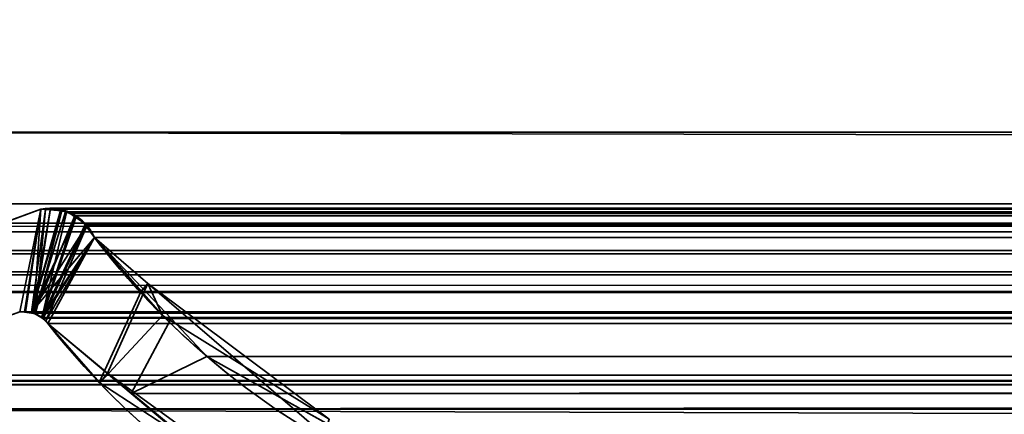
# Model space of a CAD drawing. Header units: millimetres. Extents: x -503 to 6703, y -110 to 193.
# Tile 707 of 1056: x 2591.45 to 2599.75, y 0.27 to 3.59. Entities that reach past the tile are written whole.
import ezdxf

# ---------------------------------------------------------------- set-up
doc = ezdxf.new("R2010")
doc.units = ezdxf.units.MM
doc.layers.add('151', color=7, linetype='Continuous', true_color=0xffffff)

# ---------------------------------------------------------------- blocks, each defined once
blk = doc.blocks.new('UG_SURFACE_003')
at = {"layer": '151', "color": 252, "linetype": 'Continuous', "lineweight": 35}
for points in [[(3602.5, -14, 2212.25), (3602.5, 174.4, 2212.25), (2397.5, 174.4, 2212.25), (2397.5, -14, 2212.25)], [(2547.4999, -14, 2062.2499), (2547.4999, 174.4, 2062.2499), (3452.5001, 174.4, 2062.2499), (3452.5001, -14, 2062.2499)]]:
    blk.add_3dface(points, dxfattribs=at)
blk = doc.blocks.new('UG_SURFACE_268')
at = {"layer": '151', "color": 252, "linetype": 'Continuous', "lineweight": 35}
for points in [[(2585.5, -25.92, 2021.75), (3414.5, -25.92, 2021.75), (3414.5, 14.42, 2021.75), (2585.5, 14.42, 2021.75)], [(2586.9999, -25.92, 2020.2501), (2586.9999, 14.42, 2020.2501), (3413.0001, 14.42, 2020.2501), (3413.0001, -25.92, 2020.2501)]]:
    blk.add_3dface(points, dxfattribs=at)
blk = doc.blocks.new('UG_SURFACE_296')
at = {"layer": '151', "color": 7, "linetype": 'Continuous', "lineweight": 35}
for points in [[(2589.7102, 1.295, -7.75), (2591.6266, 1.997, -7.75), (2591.4485, 1.1329, -7.75), (2589.9916, 0.5991, -7.75)], [(2589.9916, 0.5991, 2017.2584), (2591.4485, 1.1329, 2015.8014), (2591.6266, 1.997, 2015.6233), (2589.7102, 1.295, 2017.5397)], [(2591.6266, 1.997, -7.75), (2589.7102, 1.295, -7.75), (2589.7102, 1.295, 2017.5397), (2591.6266, 1.997, 2015.6233)], [(2591.49, 1.1314, -7.75), (2591.4485, 1.1329, -7.75), (2591.6266, 1.997, -7.75)], [(2591.6266, 1.997, 2015.6233), (2591.4485, 1.1329, 2015.8014), (2591.4896, 1.1281, 2015.7604)], [(2591.6266, 1.997, 2015.6233), (2591.4896, 1.1281, 2015.7604), (2591.5675, 1.119, 2015.6825)], [(2591.6266, 1.997, -7.75), (2591.6648, 1.9963, -7.75), (2591.5468, 1.1294, -7.75), (2591.49, 1.1314, -7.75)], [(2591.6648, 1.9963, -7.75), (2591.795, 1.9939, -7.75), (2591.5468, 1.1294, -7.75)], [(2591.5468, 1.1294, -7.75), (2591.795, 1.9939, -7.75), (2591.8026, 1.9904, -7.75)], [(2591.5675, 1.119, 2015.6825), (2591.583, 1.1172, 2015.667), (2591.6646, 1.9939, 2015.5857), (2591.6266, 1.997, 2015.6233)], [(2591.583, 1.1172, 2015.667), (2591.8031, 1.9825, 2015.4469), (2591.6646, 1.9939, 2015.5857)], [(2591.6266, 1.997, -7.75), (2591.6266, 1.997, 2015.6233), (2591.6646, 1.9939, 2015.5857)], [(2591.6646, 1.9939, 2015.5857), (2591.6648, 1.9963, -7.75), (2591.6266, 1.997, -7.75)], [(2591.6648, 1.9963, -7.75), (2591.6646, 1.9939, 2015.5857), (2591.8031, 1.9825, 2015.4469)], [(2591.8031, 1.9825, 2015.4469), (2591.795, 1.9939, -7.75), (2591.6648, 1.9963, -7.75)], [(2591.8031, 1.9825, 2015.4469), (2591.8026, 1.9904, -7.75), (2591.795, 1.9939, -7.75)], [(2591.5468, 1.1294, -7.75), (2591.8026, 1.9904, -7.75), (2591.9244, 1.9346, -7.75)], [(2591.5468, 1.1294, -7.75), (2591.9244, 1.9346, -7.75), (2591.9447, 1.9253, -7.75), (2592.0081, 1.8542, -7.75)], [(2591.8448, 1.979, 2015.4052), (2591.8031, 1.9825, 2015.4469), (2591.583, 1.1172, 2015.667), (2591.634, 1.0806, 2015.6159)], [(2591.634, 1.0806, 2015.6159), (2591.9225, 1.9273, 2015.3277), (2591.8448, 1.979, 2015.4052)], [(2592.0024, 1.8741, 2015.2476), (2591.9225, 1.9273, 2015.3277), (2591.634, 1.0806, 2015.6159)], [(2591.8026, 1.9904, -7.75), (2591.8031, 1.9825, 2015.4469), (2591.8448, 1.979, 2015.4052)], [(2591.8448, 1.979, 2015.4052), (2591.9244, 1.9346, -7.75), (2591.8026, 1.9904, -7.75)], [(2591.8448, 1.979, 2015.4052), (2591.9225, 1.9273, 2015.3277), (2591.9244, 1.9346, -7.75)], [(2591.9447, 1.9253, -7.75), (2591.9244, 1.9346, -7.75), (2591.9225, 1.9273, 2015.3277)], [(2591.9447, 1.9253, -7.75), (2591.9225, 1.9273, 2015.3277), (2592.0024, 1.8741, 2015.2476)], [(2592.0024, 1.8741, 2015.2476), (2592.0081, 1.8542, -7.75), (2591.9447, 1.9253, -7.75)], [(2592.0081, 1.8542, -7.75), (2592.0579, 1.7985, -7.75), (2592.0787, 1.7573, -7.75), (2591.5468, 1.1294, -7.75)], [(2591.634, 1.0806, 2015.6159), (2591.6674, 1.0564, 2015.5826), (2592.0129, 1.8578, 2015.2371), (2592.0024, 1.8741, 2015.2476)], [(2592.0787, 1.7573, 2015.1713), (2592.0129, 1.8578, 2015.2371), (2591.6674, 1.0564, 2015.5826)], [(2592.0024, 1.8741, 2015.2476), (2592.0129, 1.8578, 2015.2371), (2592.0081, 1.8542, -7.75)], [(2592.0081, 1.8542, -7.75), (2592.0129, 1.8578, 2015.2371), (2592.0787, 1.7573, 2015.1713)], [(2592.0787, 1.7573, 2015.1713), (2592.0579, 1.7985, -7.75), (2592.0081, 1.8542, -7.75)], [(2591.634, 1.0875, -7.75), (2591.5663, 1.12, -7.75), (2591.5468, 1.1294, -7.75), (2592.0787, 1.7573, -7.75)], [(2591.6357, 1.0858, -7.75), (2591.634, 1.0875, -7.75), (2592.0787, 1.7573, -7.75)], [(2591.6858, 1.0331, -7.75), (2591.6357, 1.0858, -7.75), (2592.0787, 1.7573, -7.75)], [(2592.0787, 1.7573, 2015.1713), (2591.6674, 1.0564, 2015.5826), (2591.6858, 1.0331, 2015.5642)], [(2592.0787, 1.7573, -7.75), (2592.5295, 1.3698, -7.75), (2592.1898, 0.6143, -7.75), (2591.6858, 1.0331, -7.75)], [(2591.6858, 1.0331, 2015.5642), (2592.118, 0.5378, 2015.132), (2592.4726, 1.3073, 2014.7774), (2592.0787, 1.7573, 2015.1713)], [(2592.0787, 1.7573, 2015.1713), (2592.0787, 1.7573, -7.75), (2592.0579, 1.7985, -7.75)], [(2592.0787, 1.7573, -7.75), (2592.0787, 1.7573, 2015.1713), (2592.4726, 1.3073, 2014.7774)], [(2592.4726, 1.3073, 2014.7774), (2592.5295, 1.3698, -7.75), (2592.0787, 1.7573, -7.75)], [(2592.5295, 1.3698, -7.75), (2594.0251, 0.0846, -7.75), (2593.7781, -0.7049, -7.75), (2592.1898, 0.6143, -7.75)], [(2592.5295, 1.3698, -7.75), (2592.4726, 1.3073, 2014.7774), (2592.6516, 1.1027, 2014.5984)], [(2592.5295, 1.3698, -7.75), (2592.6516, 1.1027, 2014.5984), (2594.0573, 0.2278, 2013.1927)], [(2594.0573, 0.2278, 2013.1927), (2594.0251, 0.0846, -7.75), (2592.5295, 1.3698, -7.75)], [(2592.118, 0.5378, 2015.132), (2592.123, 0.5346, 2015.1269), (2592.6516, 1.1027, 2014.5984), (2592.4726, 1.3073, 2014.7774)], [(2591.4485, 1.1329, 2015.8014), (2589.9916, 0.5991, 2017.2584), (2589.9916, 0.5991, -7.75), (2591.4485, 1.1329, -7.75)], [(2591.4485, 1.1329, -7.75), (2591.49, 1.1314, -7.75), (2591.4896, 1.1281, 2015.7604)], [(2591.4896, 1.1281, 2015.7604), (2591.4485, 1.1329, 2015.8014), (2591.4485, 1.1329, -7.75)], [(2591.5675, 1.119, 2015.6825), (2591.4896, 1.1281, 2015.7604), (2591.49, 1.1314, -7.75)], [(2591.49, 1.1314, -7.75), (2591.5468, 1.1294, -7.75), (2591.5675, 1.119, 2015.6825)], [(2591.5468, 1.1294, -7.75), (2591.5663, 1.12, -7.75), (2591.5675, 1.119, 2015.6825)], [(2591.5663, 1.12, -7.75), (2591.634, 1.0875, -7.75), (2591.634, 1.0806, 2015.6159)], [(2591.634, 1.0806, 2015.6159), (2591.583, 1.1172, 2015.667), (2591.5663, 1.12, -7.75)], [(2591.583, 1.1172, 2015.667), (2591.5675, 1.119, 2015.6825), (2591.5663, 1.12, -7.75)], [(2591.634, 1.0875, -7.75), (2591.6357, 1.0858, -7.75), (2591.634, 1.0806, 2015.6159)], [(2591.6674, 1.0564, 2015.5826), (2591.634, 1.0806, 2015.6159), (2591.6357, 1.0858, -7.75)], [(2591.6357, 1.0858, -7.75), (2591.6858, 1.0331, -7.75), (2591.6858, 1.0331, 2015.5642)], [(2591.6858, 1.0331, 2015.5642), (2591.6674, 1.0564, 2015.5826), (2591.6357, 1.0858, -7.75)], [(2594.0573, 0.2278, 2013.1927), (2592.6516, 1.1027, 2014.5984), (2592.123, 0.5346, 2015.1269), (2593.8144, -0.567, 2013.4356)], [(2591.6858, 1.0331, -7.75), (2592.1898, 0.6143, -7.75), (2592.123, 0.5346, 2015.1269)], [(2592.123, 0.5346, 2015.1269), (2592.118, 0.5378, 2015.132), (2591.6858, 1.0331, -7.75)], [(2592.118, 0.5378, 2015.132), (2591.6858, 1.0331, 2015.5642), (2591.6858, 1.0331, -7.75)], [(2593.8144, -0.567, 2013.4356), (2592.123, 0.5346, 2015.1269), (2592.1898, 0.6143, -7.75)], [(2592.1898, 0.6143, -7.75), (2593.7781, -0.7049, -7.75), (2593.8144, -0.567, 2013.4356)]]:
    blk.add_3dface(points, dxfattribs=at)
blk = doc.blocks.new('UG_SURFACE_297')
at = {"layer": '151', "color": 7, "linetype": 'Continuous', "lineweight": 35}
for points in [[(3412.1749, 2.6459, 2019.4249), (3412.1284, 5.9608, 2019.3784), (2587.8716, 5.9608, 2019.3784), (2587.8251, 2.6459, 2019.4249)], [(2588.7952, 2.0412, 2018.4548), (2588.8777, 4.9715, 2018.3723), (3411.1223, 4.9715, 2018.3723), (3411.2048, 2.0412, 2018.4548)], [(3412.1695, 1.0733, 2019.4194), (2587.8251, 2.6459, 2019.4249), (2587.739, 0.3115, 2019.511)], [(3412.1695, 1.0733, 2019.4194), (3412.1749, 2.6459, 2019.4249), (2587.8251, 2.6459, 2019.4249)], [(2588.7952, 2.0412, 2018.4548), (3411.2048, 2.0412, 2018.4548), (3411.1884, 1.8784, 2018.4383), (2588.8116, 1.8784, 2018.4383)], [(2589.7102, 1.295, 2017.5397), (2591.6266, 1.997, 2015.6233), (2591.4485, 1.1329, 2015.8014), (2589.9916, 0.5991, 2017.2584)], [(2591.6266, 1.997, 2015.6233), (2589.7102, 1.295, 2017.5397), (3410.2898, 1.295, 2017.5397), (3408.3734, 1.997, 2015.6233)], [(2591.4967, 1.1297, 2015.7533), (2591.4485, 1.1329, 2015.8014), (2591.6266, 1.997, 2015.6233)], [(2591.6266, 1.997, 2015.6233), (2591.7068, 2.0043, 2015.5432), (2591.5606, 1.1255, 2015.6894), (2591.4967, 1.1297, 2015.7533)], [(2591.5692, 1.1208, 2015.6808), (2591.5606, 1.1255, 2015.6894), (2591.7068, 2.0043, 2015.5432), (2591.7089, 2.0038, 2015.5411)], [(2591.7089, 2.0038, 2015.5411), (2591.8334, 1.974, 2015.4166), (2591.5692, 1.1208, 2015.6808)], [(2591.6266, 1.997, 2015.6233), (3408.3734, 1.997, 2015.6233), (3408.2932, 2.0043, 2015.5432)], [(2591.7068, 2.0043, 2015.5432), (2591.6266, 1.997, 2015.6233), (3408.2932, 2.0043, 2015.5432)], [(3408.2932, 2.0043, 2015.5432), (3408.2911, 2.0038, 2015.5411), (2591.7089, 2.0038, 2015.5411), (2591.7068, 2.0043, 2015.5432)], [(2591.7089, 2.0038, 2015.5411), (3408.2911, 2.0038, 2015.5411), (3408.1666, 1.974, 2015.4166), (2591.8334, 1.974, 2015.4166)], [(2591.8334, 1.974, 2015.4166), (2591.8851, 1.9616, 2015.3649), (2591.9125, 1.9409, 2015.3377), (2591.5692, 1.1208, 2015.6808)], [(2591.6336, 1.0854, 2015.6164), (2591.5692, 1.1208, 2015.6808), (2591.9125, 1.9409, 2015.3377)], [(2591.9125, 1.9409, 2015.3377), (2592.0064, 1.8695, 2015.2435), (2591.6433, 1.08, 2015.6066), (2591.6336, 1.0854, 2015.6164)], [(2591.8851, 1.9616, 2015.3649), (2591.8334, 1.974, 2015.4166), (3408.1666, 1.974, 2015.4166)], [(2591.8851, 1.9616, 2015.3649), (3408.1666, 1.974, 2015.4166), (3408.1149, 1.9616, 2015.3649)], [(3408.1149, 1.9616, 2015.3649), (2591.9125, 1.9409, 2015.3377), (2591.8851, 1.9616, 2015.3649)], [(3408.1149, 1.9616, 2015.3649), (3408.0875, 1.9409, 2015.3377), (2591.9125, 1.9409, 2015.3377)], [(2592.0064, 1.8695, 2015.2435), (2591.9125, 1.9409, 2015.3377), (3408.0875, 1.9409, 2015.3377)], [(2592.0064, 1.8695, 2015.2435), (3408.0875, 1.9409, 2015.3377), (3407.9936, 1.8695, 2015.2435)], [(2588.8116, 1.8784, 2018.4383), (3411.1884, 1.8784, 2018.4383), (3411.1795, 1.8546, 2018.4295)], [(3411.1795, 1.8546, 2018.4295), (2588.8186, 1.8526, 2018.4314), (2588.8116, 1.8784, 2018.4383)], [(2588.8309, 1.8061, 2018.4193), (2588.8186, 1.8526, 2018.4314), (3411.1795, 1.8546, 2018.4295)], [(2588.8309, 1.8061, 2018.4193), (3411.1795, 1.8546, 2018.4295), (3411.1114, 1.6712, 2018.3613)], [(2591.6433, 1.08, 2015.6066), (2592.0064, 1.8695, 2015.2435), (2592.0086, 1.8664, 2015.2414)], [(2592.0086, 1.8664, 2015.2414), (2592.0787, 1.7573, 2015.1713), (2591.6433, 1.08, 2015.6066)], [(3407.9936, 1.8695, 2015.2435), (2592.0086, 1.8664, 2015.2414), (2592.0064, 1.8695, 2015.2435)], [(3407.9936, 1.8695, 2015.2435), (3407.9914, 1.8664, 2015.2414), (2592.0086, 1.8664, 2015.2414)], [(2592.0086, 1.8664, 2015.2414), (3407.9914, 1.8664, 2015.2414), (3407.9213, 1.7573, 2015.1713), (2592.0787, 1.7573, 2015.1713)], [(2588.8309, 1.8061, 2018.4193), (3411.1114, 1.6712, 2018.3613), (3411.0959, 1.6501, 2018.3458)], [(3411.0959, 1.6501, 2018.3458), (2588.9049, 1.6499, 2018.3451), (2588.8309, 1.8061, 2018.4193)], [(2591.6858, 1.0331, 2015.5642), (2591.6433, 1.08, 2015.6066), (2592.0787, 1.7573, 2015.1713)], [(2592.0787, 1.7573, 2015.1713), (2592.7241, 1.0751, 2014.5259), (2592.387, 0.4452, 2014.863), (2591.6858, 1.0331, 2015.5642)], [(2592.0787, 1.7573, 2015.1713), (3407.9213, 1.7573, 2015.1713), (3407.2759, 1.0751, 2014.5259), (2592.7241, 1.0751, 2014.5259)], [(2588.9049, 1.6499, 2018.3451), (3411.0959, 1.6501, 2018.3458), (3410.9931, 1.5104, 2018.2431)], [(2588.9184, 1.6214, 2018.3315), (2588.9049, 1.6499, 2018.3451), (3410.9931, 1.5104, 2018.2431)], [(2588.9184, 1.6214, 2018.3315), (3410.9931, 1.5104, 2018.2431), (3410.9428, 1.4751, 2018.1928)], [(3410.9428, 1.4751, 2018.1928), (2589.0565, 1.4694, 2018.1935), (2588.9184, 1.6214, 2018.3315)], [(2589.0789, 1.4448, 2018.1711), (2589.0565, 1.4694, 2018.1935), (3410.9428, 1.4751, 2018.1928)], [(2589.0789, 1.4448, 2018.1711), (3410.9428, 1.4751, 2018.1928), (3410.7571, 1.3446, 2018.007)], [(2589.0789, 1.4448, 2018.1711), (3410.7571, 1.3446, 2018.007), (3410.7485, 1.343, 2017.9987)], [(3410.7485, 1.343, 2017.9987), (2589.2541, 1.3557, 2017.9961), (2589.0789, 1.4448, 2018.1711)], [(2589.3538, 1.3048, 2017.8962), (2589.2541, 1.3557, 2017.9961), (3410.7485, 1.343, 2017.9987)], [(2589.4697, 1.3017, 2017.7803), (2589.3538, 1.3048, 2017.8962), (3410.7485, 1.343, 2017.9987)], [(3410.7485, 1.343, 2017.9987), (3410.5289, 1.3001, 2017.7791), (2589.4697, 1.3017, 2017.7803)], [(2589.4697, 1.3017, 2017.7803), (3410.5289, 1.3001, 2017.7791), (3410.4199, 1.2788, 2017.6699)], [(2589.7102, 1.295, 2017.5397), (2589.4697, 1.3017, 2017.7803), (3410.4199, 1.2788, 2017.6699)], [(3410.4199, 1.2788, 2017.6699), (3410.2898, 1.295, 2017.5397), (2589.7102, 1.295, 2017.5397)], [(3408.5515, 1.1329, 2015.8014), (3410.0084, 0.5991, 2017.2584), (2589.9916, 0.5991, 2017.2584), (2591.4485, 1.1329, 2015.8014)], [(3408.5515, 1.1329, 2015.8014), (2591.4485, 1.1329, 2015.8014), (2591.4967, 1.1297, 2015.7533)], [(3408.5011, 1.1363, 2015.7511), (2591.4967, 1.1297, 2015.7533), (2591.5606, 1.1255, 2015.6894)], [(3408.5011, 1.1363, 2015.7511), (3408.5031, 1.1361, 2015.753), (2591.4967, 1.1297, 2015.7533)], [(2591.4967, 1.1297, 2015.7533), (3408.5031, 1.1361, 2015.753), (3408.5515, 1.1329, 2015.8014)], [(2591.5606, 1.1255, 2015.6894), (3408.4313, 1.1144, 2015.6813), (3408.5011, 1.1363, 2015.7511)], [(2591.5606, 1.1255, 2015.6894), (2591.5692, 1.1208, 2015.6808), (3408.4313, 1.1144, 2015.6813)], [(3408.3827, 1.0991, 2015.6326), (2591.5692, 1.1208, 2015.6808), (2591.6336, 1.0854, 2015.6164)], [(3408.3827, 1.0991, 2015.6326), (3408.4313, 1.1144, 2015.6813), (2591.5692, 1.1208, 2015.6808)], [(2591.6336, 1.0854, 2015.6164), (3408.3674, 1.0843, 2015.6174), (3408.3827, 1.0991, 2015.6326)], [(3408.3674, 1.0843, 2015.6174), (2591.6336, 1.0854, 2015.6164), (2591.6433, 1.08, 2015.6066)], [(2591.6433, 1.08, 2015.6066), (3408.3142, 1.0331, 2015.5642), (3408.3674, 1.0843, 2015.6174)], [(2591.6433, 1.08, 2015.6066), (2591.6858, 1.0331, 2015.5642), (3408.3142, 1.0331, 2015.5642)], [(2587.739, 0.3115, 2019.511), (3412.2143, 0.3103, 2019.4643), (3412.1695, 1.0733, 2019.4194)], [(3408.3142, 1.0331, 2015.5642), (2591.6858, 1.0331, 2015.5642), (2592.387, 0.4452, 2014.863)], [(2592.7241, 1.0751, 2014.5259), (2593.025, 0.7572, 2014.2252), (2592.387, 0.4452, 2014.863)], [(2592.387, 0.4452, 2014.863), (3407.6433, 0.3432, 2014.8933), (3408.3142, 1.0331, 2015.5642)], [(2592.7241, 1.0751, 2014.5259), (3407.2759, 1.0751, 2014.5259), (3406.975, 0.7572, 2014.2252)], [(2593.025, 0.7572, 2014.2252), (2592.7241, 1.0751, 2014.5259), (3406.975, 0.7572, 2014.2252)], [(2593.8079, -0.7461, 2013.4423), (2592.387, 0.4452, 2014.863), (2593.025, 0.7572, 2014.2252), (2594.4071, -0.0151, 2012.8429)], [(3406.975, 0.7572, 2014.2252), (3405.5929, -0.0151, 2012.8429), (2594.4071, -0.0151, 2012.8429), (2593.025, 0.7572, 2014.2252)], [(2589.577, 0.516, 2017.673), (3410.0084, 0.5991, 2017.2584), (3410.3992, 0.5179, 2017.6492)], [(2589.577, 0.516, 2017.673), (2589.9916, 0.5991, 2017.2584), (3410.0084, 0.5991, 2017.2584)], [(2588.7697, -0.8719, 2018.4803), (3411.1927, 0.5499, 2018.4426), (3411.1869, -0.4242, 2018.4369)], [(2588.7697, -0.8719, 2018.4803), (2588.8073, 0.5499, 2018.4426), (3411.1927, 0.5499, 2018.4426)], [(2588.8124, 0.5521, 2018.4376), (3411.1876, 0.5521, 2018.4376), (3411.1927, 0.5499, 2018.4426), (2588.8073, 0.5499, 2018.4426)], [(3411.1853, 0.5531, 2018.4352), (2588.8124, 0.5521, 2018.4376), (2588.8147, 0.5531, 2018.4352)], [(3411.1853, 0.5531, 2018.4352), (3411.1876, 0.5521, 2018.4376), (2588.8124, 0.5521, 2018.4376)], [(2588.8147, 0.5531, 2018.4352), (2588.82, 0.5528, 2018.4302), (3411.1803, 0.5529, 2018.4302), (3411.1853, 0.5531, 2018.4352)], [(3411.1617, 0.552, 2018.4116), (3411.1803, 0.5529, 2018.4302), (2588.82, 0.5528, 2018.4302)], [(2588.82, 0.5528, 2018.4302), (2588.8386, 0.5519, 2018.4114), (3411.1617, 0.552, 2018.4116)], [(3411.1109, 0.5498, 2018.3609), (3411.1617, 0.552, 2018.4116), (2588.8386, 0.5519, 2018.4114)], [(2588.8386, 0.5519, 2018.4114), (2588.8894, 0.5495, 2018.3606), (3411.1109, 0.5498, 2018.3609)], [(3410.4834, 0.5217, 2017.7333), (3411.1109, 0.5498, 2018.3609), (2588.8894, 0.5495, 2018.3606)], [(2588.8894, 0.5495, 2018.3606), (2589.5178, 0.5189, 2017.7324), (3410.4834, 0.5217, 2017.7333)], [(3410.3992, 0.5179, 2017.6492), (3410.4834, 0.5217, 2017.7333), (2589.5178, 0.5189, 2017.7324)], [(3410.3992, 0.5179, 2017.6492), (2589.5178, 0.5189, 2017.7324), (2589.577, 0.516, 2017.673)], [(3407.3427, 0.0339, 2014.5926), (2592.387, 0.4452, 2014.863), (2593.8079, -0.7461, 2013.4423)], [(3407.3427, 0.0339, 2014.5926), (3407.6433, 0.3432, 2014.8933), (2592.387, 0.4452, 2014.863)], [(3412.3573, -2.122, 2019.6073), (2587.739, 0.3115, 2019.511), (2587.6505, -2.0899, 2019.5997)], [(3412.3573, -2.122, 2019.6073), (3412.2143, 0.3103, 2019.4643), (2587.739, 0.3115, 2019.511)]]:
    blk.add_3dface(points, dxfattribs=at)

msp = doc.modelspace()

# ---------------------------------------------------------------- linework, layer by layer
at = {"layer": '151', "color": 252, "linetype": 'Continuous', "lineweight": -3, "true_color": 0x939598}
for p, q in [((3412.175, 2.6459, 2019.425), (2587.825, 2.6459, 2019.425)), ((2588.7951, 2.0412, 2018.4549), (3411.2049, 2.0412, 2018.4549)), ((2589.7101, 1.295, 2017.5399), (2591.6266, 1.997, 2015.6234)), ((2589.7101, 1.295, -7.75), (2591.6266, 1.997, -7.75)), ((2589.7101, 1.295, 2017.5399), (2591.6266, 1.997, 2015.6234)), ((2591.6266, 1.997, 2015.6234), (3408.3734, 1.997, 2015.6234)), ((2591.6266, 1.997, -7.75), (2591.6266, 1.997, 2015.6234)), ((2588.8117, 1.8784, 2018.4383), (3411.1883, 1.8784, 2018.4383)), ((2592.0786, 1.7573, -7.75), (2592.0786, 1.7573, 2015.1714)), ((2592.0786, 1.7573, 2015.1714), (3407.9214, 1.7573, 2015.1714)), ((2589.7101, 1.295, 2017.5399), (3410.2899, 1.295, 2017.5399)), ((2591.4485, 1.1329, -7.75), (2589.9916, 0.5991, -7.75)), ((2591.4485, 1.1329, 2015.8015), (2591.4485, 1.1329, -7.75)), ((3408.5515, 1.1329, 2015.8015), (2591.4485, 1.1329, 2015.8015)), ((2591.6857, 1.0331, 2015.5643), (2591.6857, 1.0331, -7.75)), ((3408.3143, 1.0331, 2015.5643), (2591.6857, 1.0331, 2015.5643)), ((3410.0084, 0.5991, 2017.2584), (2589.9916, 0.5991, 2017.2584)), ((3411.1926, 0.5499, 2018.4426), (2588.8074, 0.5499, 2018.4426))]:
    msp.add_line(p, q, dxfattribs=at)
for points in [[(2592.0786, 1.7573, 2015.1714), (2592.0025, 1.9333, 2015.2475), (2591.8149, 2.0331, 2015.4351), (2591.6266, 1.997, 2015.6234)], [(2591.6266, 1.997, -7.75), (2591.8149, 2.0331, -7.75), (2592.0025, 1.9333, -7.75), (2592.0786, 1.7573, -7.75)], [(2592.0786, 1.7573, -7.75), (2593.5586, -0.1772, -7.75), (2595.9855, -1.1357, -7.75), (2598.3876, -0.7357, -7.75)], [(2598.3876, -0.7357, 2008.8624), (2595.9855, -1.1357, 2011.2645), (2593.5586, -0.1772, 2013.6914), (2592.0786, 1.7573, 2015.1714)], [(2591.4485, 1.1329, -7.75), (2591.5402, 1.1489, -7.75), (2591.633, 1.1099, -7.75), (2591.6857, 1.0331, -7.75)], [(2591.4485, 1.1329, 2015.8015), (2591.5402, 1.1489, 2015.7098), (2591.633, 1.1099, 2015.617), (2591.6857, 1.0331, 2015.5643)], [(2598.2856, -1.4582, 2008.9644), (2595.7947, -1.9092, 2011.4553), (2593.2574, -0.9513, 2013.9926), (2591.6857, 1.0331, 2015.5643)], [(2591.6857, 1.0331, -7.75), (2593.2574, -0.9513, -7.75), (2595.7947, -1.9092, -7.75), (2598.2856, -1.4582, -7.75)]]:
    msp.add_open_spline(points, degree=3, dxfattribs=at)
for points, knots in [([(2592.0786, 1.7573, 2015.1714), (2592.06, 1.8004, 2015.19), (2592.0347, 1.8384, 2015.2153), (2591.9704, 1.9095, 2015.2796), (2591.9285, 1.94, 2015.3215), (2591.8282, 1.9899, 2015.4218), (2591.767, 2.0039, 2015.483), (2591.6799, 2.0045, 2015.5701), (2591.6531, 2.0021, 2015.5969), (2591.6266, 1.997, 2015.6234)], [0, 0, 0, 0, 0.21172, 0.21172, 0.48397, 0.48397, 0.842606, 0.842606, 1, 1, 1, 1]), ([(2598.3876, -0.7357, 2008.8624), (2597.2632, -0.923, 2009.9868), (2596.1398, -0.8246, 2011.1102), (2594.5014, -0.226, 2012.7486), (2593.9755, 0.0461, 2013.2745), (2592.9724, 0.7643, 2014.2776), (2592.4959, 1.2119, 2014.7541), (2592.0786, 1.7573, 2015.1714)], [0, 0, 0, 0, 0.5, 0.5, 0.75, 0.75, 1, 1, 1, 1]), ([(2591.4485, 1.1329, 2015.8015), (2591.4857, 1.1394, 2015.7643), (2591.5241, 1.137, 2015.7259), (2591.5895, 1.1165, 2015.6605), (2591.6179, 1.1015, 2015.6321), (2591.6587, 1.067, 2015.5913), (2591.6732, 1.0513, 2015.5768), (2591.6857, 1.0331, 2015.5643)], [0, 0, 0, 0, 0.441696, 0.441696, 0.790152, 0.790152, 1, 1, 1, 1]), ([(2591.6857, 1.0331, 2015.5643), (2592.1283, 0.4742, 2015.1217), (2592.6182, 0.0282, 2014.6318), (2593.666, -0.7016, 2013.584), (2594.2277, -0.9829, 2013.0223), (2595.9254, -1.5783, 2011.3246), (2597.1153, -1.6701, 2010.1347), (2598.2856, -1.4582, 2008.9644)], [0, 0, 0, 0, 0.25, 0.25, 0.5, 0.5, 1, 1, 1, 1])]:
    msp.add_open_spline(points, degree=3, knots=knots, dxfattribs=at)

# ---------------------------------------------------------------- block references
for name in ['UG_SURFACE_003', 'UG_SURFACE_268', 'UG_SURFACE_296', 'UG_SURFACE_297']:
    msp.add_blockref(name, (0, 0), dxfattribs=at)

doc.saveas('drawing.dxf')
